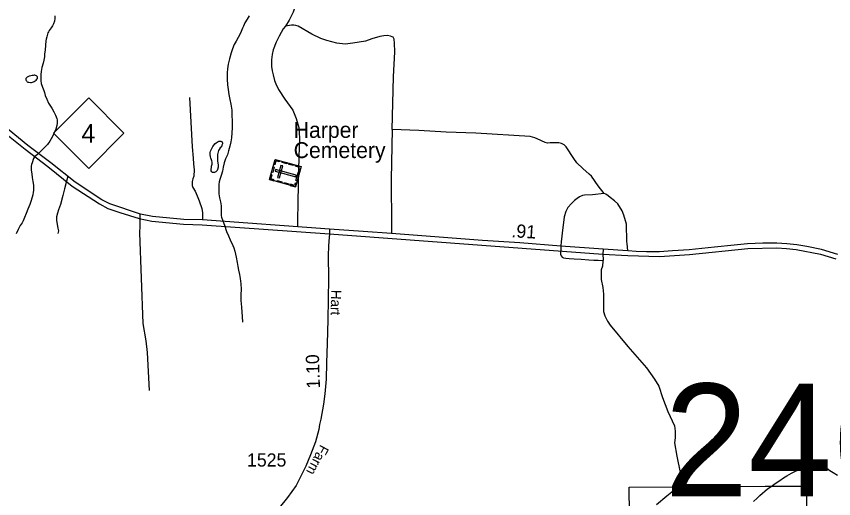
# Model space of a CAD drawing. Extents: x 2220236 to 2384410, y 720751 to 894131.
# Drawn here: x 2354215 to 2361942, y 837260 to 841824 of the extents above; entities that cross this region are included whole.
import ezdxf

# ---------------------------------------------------------------- set-up
doc = ezdxf.new("R2010")
doc.units = 0
doc.layers.add('Default', color=7, linetype='Continuous')

msp = doc.modelspace()

# ---------------------------------------------------------------- linework, layer by layer
at = {"layer": 'Default'}
for p, q in [((2354700.7, 840312.8), (2354688.8, 840263.7)), ((2354688.8, 840263.7), (2354670.9, 840190.1)), ((2355382, 839908.2), (2355381.3, 839839.4)), ((2355382.5, 839954), (2355382, 839908.2)), ((2356874.1, 839898.3), (2356872.9, 839830.6)), ((2357762.2, 839835.3), (2357762.7, 839767.4)), ((2359996.2, 839605.3), (2359989.4, 839673.6)), ((2359364.5, 839649.3), (2359362.9, 839626.8)), ((2359761.9, 839619.8), (2359761, 839574.6)), ((2359762.2, 839514.6), (2359761.3, 839506.8))]:
    msp.add_line(p, q, dxfattribs=at)
for points in [[(2350665.8, 842922), (2351655.8, 842467), (2351954.3, 842321.5), (2352110.6, 842239), (2352300.3, 842119.9), (2353118.9, 841488.6), (2353407.5, 841260.4), (2354027, 840781.9), (2354296.8, 840566.2), (2354514.1, 840403.2), (2354743.1, 840217.6), (2355000.1, 840049.7), (2355081.4, 840006.7), (2355193.4, 839967.2), (2355375.7, 839909.5), (2355495.5, 839885.5), (2355795.1, 839855.8), (2355971.7, 839851.9), (2357174.2, 839765)], [(2357177.1, 839810), (2355973.7, 839897), (2355798.1, 839900.8), (2355501.8, 839930.2), (2355388.8, 839952.7), (2355099.6, 840048.1), (2355022.5, 840088.9), (2354770.6, 840253.4), (2354541.7, 840438.9), (2354324.5, 840601.9), (2354054.3, 840817.8), (2353435.3, 841295.9), (2353146.6, 841524.2), (2352326.4, 842156.8), (2352132.8, 842278.4), (2351967.6, 842365.7), (2351675.1, 842507.8), (2350686.9, 842960.1)], [(2356798.2, 842386.9), (2356815.4, 842289.2), (2356845, 842151.5), (2356862.2, 842059.8), (2356866.9, 841999.8), (2356861.3, 841969.7), (2356859.7, 841929.8), (2356844.1, 841899.6), (2356832.6, 841863.5), (2356795.5, 841787.1), (2356758.2, 841730.6)], [(2354578.5, 841829.5), (2354578.6, 841803.2), (2354575, 841777.8), (2354567.2, 841753.5), (2354557.5, 841733.4), (2354543.8, 841714.8), (2354524.2, 841688.7), (2354518, 841678.6), (2354514.2, 841668.6), (2354502.7, 841628.8), (2354498.3, 841608.9), (2354495.1, 841590.7), (2354491.7, 841551.9), (2354486.1, 841504), (2354482.7, 841467.8), (2354481.2, 841439.8), (2354475.5, 841410.1), (2354467.8, 841381.8), (2354456.1, 841339.7), (2354450.8, 841301.7), (2354446.9, 841274.3), (2354445.3, 841251.3), (2354447.9, 841212), (2354450.4, 841189.1), (2354452.1, 841179.3), (2354468.6, 841138.3), (2354475.5, 841121.2), (2354481.1, 841104.4), (2354487.6, 841075.8), (2354501.8, 841040.2), (2354520.4, 841002.6), (2354550.9, 840955.3), (2354569.1, 840919.3), (2354585.5, 840887.1), (2354597.9, 840857.1), (2354600.8, 840844.1), (2354602.2, 840833.6), (2354600.7, 840813.9), (2354596.7, 840789.8), (2354587.2, 840757.5), (2354573.5, 840723.2), (2354556, 840687.3), (2354530.6, 840642.6), (2354508.8, 840612.2), (2354479.4, 840578.2), (2354447.8, 840547.3), (2354414.3, 840515.8), (2354390.5, 840496.7), (2354384.2, 840488.9), (2354376.5, 840477.1), (2354363, 840438.8), (2354357.8, 840421.6), (2354355.5, 840405.1), (2354356, 840369), (2354360.3, 840334.7), (2354364.7, 840298.8), (2354371.2, 840261.3), (2354375.6, 840227), (2354377.9, 840203.1), (2354378.3, 840176.9), (2354375.4, 840158.7), (2354370.8, 840134.9), (2354355.2, 840082.4), (2354341.7, 840044.1), (2354324.2, 839998.4), (2354308.8, 839958.4), (2354293.3, 839920), (2354279.8, 839888.9), (2354270, 839870.5), (2354252.1, 839843.5), (2354245.3, 839831.7), (2354233.5, 839807.6), (2354212.6, 839764.8)], [(2356416.6, 841829.2), (2356396.2, 841797.2), (2356375.4, 841761.2), (2356361.1, 841731.7), (2356351.8, 841712.6), (2356334.4, 841664.3), (2356313, 841624.1), (2356293.5, 841587.8), (2356275.8, 841555.9), (2356258.1, 841515.1), (2356246.8, 841477.6), (2356229.4, 841422.7), (2356217.6, 841372.3), (2356210.6, 841328.4), (2356206.9, 841290.5), (2356207.7, 841229.2), (2356210.2, 841176.7), (2356216.9, 841132.7), (2356223.5, 841085.4), (2356232, 841037.2), (2356242.7, 840993.3), (2356251.2, 840937.2), (2356253.8, 840881.5), (2356256.2, 840839.6), (2356255.2, 840767.3), (2356251.8, 840721.2), (2356248.2, 840673.5), (2356243.5, 840635.6), (2356233.3, 840595.1), (2356222, 840552.6), (2356210.1, 840512.7), (2356192.7, 840474.3), (2356181, 840438.7), (2356169.5, 840397.9), (2356164.3, 840358.3), (2356152.8, 840318.4), (2356138.9, 840280.1), (2356133.6, 840257.9), (2356129.6, 840233.7), (2356128.2, 840195.9), (2356130.7, 840143.5), (2356135.1, 840107.6), (2356145.6, 840068), (2356152, 840032.1), (2356152.5, 839996.1), (2356150.9, 839955.6), (2356151.7, 839935.3), (2356153.5, 839922.3), (2356165.8, 839888.3), (2356182.2, 839846.3), (2356203, 839788.7), (2356219.5, 839746.7), (2356235.8, 839707.4), (2356262.6, 839654.9), (2356272.4, 839632.4), (2356281.1, 839603.2), (2356294, 839545.6), (2356302.6, 839495.8), (2356308.8, 839456), (2356315.5, 839421.8), (2356324, 839381.8), (2356330.5, 839344.3), (2356336.9, 839292), (2356339.6, 839240.6), (2356338.2, 839188), (2356339, 839136.2), (2356343.5, 839072.4), (2356346.2, 839024.2), (2356348.5, 838982.3), (2356353.3, 838930)], [(2356758.2, 841730.6), (2356738.5, 841704.4), (2356699.3, 841635.9), (2356672, 841579.6), (2356642.9, 841507.4), (2356633.6, 841461.2), (2356628, 841411.1), (2356628.8, 841349.1), (2356633.3, 841307.3), (2356641.8, 841269.4), (2356656.3, 841217.6), (2356668.7, 841183.7), (2356692.9, 841130.6), (2356754.2, 841038.6), (2356829.2, 840936.3), (2356859.9, 840857.8), (2356887.2, 840772.6), (2356890.6, 840670.3), (2356887.2, 840492.9), (2356880.4, 840237.1), (2356877, 840056.4), (2356874.1, 839898.3)], [(2357768.6, 840753.9), (2357780.7, 841252.7), (2357792.8, 841487.2), (2357791.9, 841569.2), (2357787.3, 841609), (2357777.2, 841625), (2357769.1, 841630.9), (2357753.1, 841636.6), (2357724.9, 841642.3), (2357688.9, 841639.8), (2357653, 841633.3), (2357575.3, 841610.5), (2357515.6, 841587.7), (2357397.9, 841568.3), (2357324.1, 841559.4), (2357244, 841570.6), (2357149.7, 841595.3), (2357093.5, 841614.6), (2357009.1, 841653.6), (2356878.1, 841730.1), (2356856.2, 841737.8), (2356838.1, 841739.7), (2356816.1, 841739.4), (2356758.2, 841730.6)], [(2354351, 841261.5), (2354337.3, 841258.4), (2354329.3, 841254.7), (2354317.4, 841248.7), (2354309.4, 841242.4), (2354306.9, 841239.1), (2354305.1, 841235), (2354304.3, 841230.1), (2354304.6, 841224.2), (2354307.8, 841217.8), (2354313.4, 841209.1), (2354317.9, 841204.4), (2354323.9, 841202), (2354333.8, 841200.1), (2354350, 841198.1), (2354359.8, 841198.5), (2354368.2, 841200.5), (2354376, 841202.5), (2354382.7, 841207), (2354393.9, 841214.7), (2354401.5, 841220.9), (2354410, 841230.1), (2354413.4, 841235.2), (2354414.8, 841241.2), (2354415.5, 841247.8), (2354415.4, 841251.7), (2354413.3, 841254.9), (2354405.1, 841261.1), (2354397.1, 841265.1), (2354390.2, 841266.4), (2354383.3, 841266.8), (2354373.2, 841264.7), (2354365, 841262.8), (2354351, 841261.5)], [(2355852.6, 841055.9), (2355878.1, 840588.5), (2355887.5, 840480.6), (2355890.1, 840426.5), (2355896.8, 840370.8), (2355893.5, 840310.6), (2355883.9, 840284.6), (2355878.1, 840260.6), (2355876.6, 840224.5), (2355884.8, 840204.6), (2355905.3, 840168.8), (2355925.7, 840125), (2355944.2, 840077.4), (2355967.2, 840005.7), (2355974.7, 839964.6)], [(2357768.6, 840753.9), (2357759.1, 840282.4), (2357762.2, 839835.3)], [(2359772.6, 840146.9), (2359715.4, 840218.6), (2359652.4, 840309.8), (2359632.1, 840331.6), (2359571.5, 840384.8), (2359514.9, 840438.1), (2359484.4, 840479.6), (2359413.1, 840588.8), (2359394.9, 840608.6), (2359370.8, 840620.3), (2359342.7, 840627.9), (2359260.7, 840627), (2359236.7, 840624.8), (2359214.6, 840628.5), (2359140.2, 840665.5), (2359116.2, 840675.3), (2359073.9, 840686.8), (2358559.8, 840718.6), (2358279.7, 840727.1), (2358021.6, 840742.2), (2357768.6, 840753.9)], [(2356122, 840542), (2356118.1, 840515.5), (2356116.5, 840491.8), (2356116.7, 840477.7), (2356116.9, 840457.4), (2356121.1, 840433.6), (2356123.4, 840418.3), (2356123.6, 840405.8), (2356121.7, 840395.9), (2356117.9, 840375.4), (2356114.1, 840363.7), (2356108.2, 840357.6), (2356100.2, 840351.7), (2356088.2, 840346.9), (2356079.7, 840346.6), (2356070.2, 840347.2), (2356065.8, 840349.3), (2356062.1, 840353.4), (2356058, 840363.1), (2356057.8, 840376.9), (2356059.8, 840392.7), (2356061.5, 840406.6), (2356065.4, 840424.8), (2356067.1, 840439), (2356067.3, 840442.9), (2356063.1, 840456.8), (2356058.7, 840467.2), (2356052.6, 840481), (2356050.4, 840493.1), (2356048.1, 840517), (2356048.4, 840535), (2356051.8, 840548.9), (2356059.5, 840567.3), (2356071.4, 840590.8), (2356085.2, 840607.1), (2356092.9, 840617.3), (2356102.8, 840625.9), (2356113, 840633.5), (2356122.6, 840638.2), (2356130.7, 840641.8), (2356140.8, 840643.8), (2356148.6, 840644.1), (2356156.8, 840637.9), (2356162.9, 840624.1), (2356162.9, 840615.8), (2356159.1, 840604.2), (2356153.5, 840590.2), (2356143.4, 840578.3), (2356131.9, 840563.7), (2356126, 840554.6), (2356122, 840542)], [(2354670.9, 840190.1), (2354655.9, 840128.3), (2354632.7, 840044.5), (2354612.5, 839991.7), (2354604.7, 839962.2), (2354595.4, 839928), (2354595, 839893.2), (2354605.8, 839819.4), (2354612.2, 839795.4), (2354606.5, 839767.4)], [(2359772.6, 840146.9), (2359661.6, 840135.3), (2359587.9, 840133), (2359567, 840127.5), (2359539, 840115.1), (2359516.5, 840098.8), (2359492.5, 840081), (2359463, 840053), (2359430.4, 840015.7), (2359408.7, 839978.5), (2359395.5, 839926.5), (2359376.9, 839772.7), (2359370.4, 839716.7)], [(2359989.4, 839673.6), (2359987.5, 839692.8), (2359983.7, 839856), (2359958.8, 839941.6), (2359942.3, 839983.3), (2359901.4, 840048.9), (2359871.2, 840078.5), (2359830.7, 840108), (2359809.8, 840125.2), (2359788.1, 840140.7), (2359772.6, 840146.9)], [(2355974.7, 839964.6), (2355975.1, 839929.6), (2355973.7, 839897)], [(2355381.3, 839839.4), (2355380.7, 839775.8), (2355409.8, 838918.8), (2355440.3, 838754.3), (2355451.8, 838643.3), (2355470.9, 838283.6)], [(2357174.2, 839765), (2357170.5, 839697.4), (2357167.8, 839649.9), (2357164, 839562.2), (2357167.1, 839341.7), (2357159, 838952.4), (2357152.5, 838726.9), (2357147.7, 838545.2), (2357144.4, 838389.5), (2357133.1, 838253.2), (2357118.5, 838154.3), (2357094.2, 838013.1), (2357082.8, 837962.8), (2357074.7, 837915.8), (2357043.9, 837797.4), (2356996.9, 837674.1), (2356951.5, 837568.6), (2356912.6, 837485.9), (2356860.7, 837383.7), (2356778, 837271.8), (2356698.6, 837174.4), (2356613.9, 837094.4), (2356460.4, 836945.7)], [(2357177.1, 839810), (2357174.2, 839765)], [(2357174.2, 839765), (2359761, 839574.6), (2359996.8, 839560), (2360296.3, 839551.4), (2360580, 839570.1), (2361130.6, 839627.5), (2361404.5, 839632.2), (2361496.4, 839626), (2361588.5, 839616.8), (2361817.1, 839572.3), (2361962.6, 839529.4)], [(2361981.2, 839570.5), (2361828.2, 839616), (2361690.3, 839645.8), (2361594.4, 839661.6), (2361500.2, 839671), (2361406, 839677.3), (2361272.9, 839677.3), (2361127.4, 839672.6), (2361000.9, 839658.5), (2360816.3, 839639.9), (2360576.1, 839615.1), (2360418.3, 839604.2), (2360294.9, 839596.5), (2360173.3, 839596.5), (2360076.4, 839599.6), (2359996.2, 839605.3), (2359761.9, 839619.8), (2359364.5, 839649.3), (2358976.6, 839680.3), (2358621.1, 839703.6), (2357762.7, 839767.4), (2357495.3, 839786.7), (2357177.1, 839810)], [(2359370.4, 839716.7), (2359367.5, 839692), (2359364.5, 839649.3)], [(2359362.9, 839626.8), (2359360, 839572.2), (2359365.4, 839557.4), (2359376.1, 839545.3), (2359386.9, 839537.9), (2359409.8, 839535.2), (2359442.1, 839531.8), (2359489.2, 839529.1), (2359553.9, 839525.1), (2359628.6, 839519), (2359675.7, 839516.3), (2359716.8, 839515), (2359762.2, 839514.6)], [(2359761, 839574.6), (2359762.5, 839520.7), (2359762.2, 839514.6)], [(2359761.3, 839506.8), (2359755.7, 839460.1), (2359745.9, 839423.6), (2359743.5, 839377.3), (2359745.9, 839333.5), (2359760.5, 839258.1), (2359765.4, 839194.8), (2359765.4, 839061), (2359765.4, 839029.4), (2359777.5, 838990.4), (2359804.3, 838939.3), (2359828.6, 838902.8), (2359996.4, 838700.8), (2360171.5, 838496.4), (2360249.3, 838389.4), (2360288.2, 838323.7), (2360324.7, 838216.6), (2360373.3, 838085.2), (2360436.6, 837948.9), (2360443.9, 837897.8), (2360443.9, 837834.6), (2360439, 837788.3), (2360458.4, 837661.8), (2360492.5, 837506.1), (2360497.4, 837455), (2360490.1, 837416), (2360468.2, 837379.5), (2360443.9, 837345.5), (2360366, 837284.6), (2360266.3, 837201.9)], [(2361185.9, 837232.2), (2361219.7, 837264.7), (2361245.2, 837290.4), (2361268.9, 837312.7), (2361290.8, 837331.6), (2361318.5, 837353.5), (2361350.4, 837376.1), (2361390, 837402.3), (2361433.7, 837432.7), (2361469.2, 837455.5), (2361500.9, 837475.8), (2361544.8, 837502.2), (2361580.5, 837519.1), (2361618.2, 837537), (2361638.2, 837545.4), (2361674.1, 837558.4), (2361702, 837566.1), (2361734, 837570.7), (2361762, 837575.1), (2361783.9, 837577.6), (2361810, 837573.8), (2361831.9, 837568.1), (2361852.2, 837562.4), (2361878.3, 837548.7), (2361905.8, 837527.5), (2361936.8, 837507.4), (2361979.2, 837481.2)], [(2360038.8, 835049.9), (2360008.2, 837369), (2361295.2, 837377.2), (2361681.8, 837379.7), (2361703.5, 836091.8)], [(2360038.8, 835049.9), (2360008.2, 837369), (2361295.2, 837377.2), (2361681.8, 837379.7), (2361703.5, 836091.8)]]:
    msp.add_lwpolyline(points, dxfattribs=at)
for points in [[(2354565.8, 840718.2), (2354898.8, 841051.2), (2355231.8, 840718.2), (2354898.8, 840385.2)], [(2356608.8, 840278.4), (2356661.8, 840470.3), (2356907.3, 840402.5), (2356854.3, 840210.6)], [(2356703.6, 840458.8), (2356700.6, 840447.9), (2356669.6, 840456.4), (2356658.8, 840417.3), (2356648.1, 840420.3), (2356661.9, 840470.3)], [(2356771, 840428.4), (2356729.3, 840439.9), (2356732.3, 840450.9), (2356774.1, 840439.3)], [(2356628.6, 840349.8), (2356642.4, 840399.7), (2356653.3, 840396.7), (2356639.6, 840346.7)], [(2356666.1, 840375.7), (2356661.1, 840357.6), (2356856.6, 840303.7), (2356861.6, 840321.7)], [(2356685.3, 840299.6), (2356703.3, 840294.6), (2356734.6, 840408.1), (2356716.6, 840413.1)], [(2356834.6, 840410.8), (2356792.8, 840422.3), (2356795.9, 840433.3), (2356837.6, 840421.8)], [(2356898.4, 840370.6), (2356887.4, 840373.6), (2356893.2, 840394.9), (2356854.3, 840405.6), (2356857.2, 840416.3), (2356907.3, 840402.5)], [(2356650.6, 840266.8), (2356653.6, 840277.8), (2356622.6, 840286.3), (2356633.4, 840325.4), (2356622.7, 840328.4), (2356608.8, 840278.4)], [(2356858.5, 840269.1), (2356881.1, 840350.9), (2356892.1, 840347.8), (2356869.5, 840266)], [(2356722.1, 840247.1), (2356680.3, 840258.6), (2356683.4, 840269.6), (2356725.1, 840258.1)], [(2356786.9, 840229.2), (2356745.1, 840240.7), (2356748.1, 840251.7), (2356789.9, 840240.2)], [(2356863, 840242.5), (2356852, 840245.6), (2356846.1, 840224.4), (2356807.2, 840235.1), (2356804.2, 840224.4), (2356854.2, 840210.6)]]:
    msp.add_lwpolyline(points, close=True, dxfattribs=at)

# ---------------------------------------------------------------- texts
for s, height, p in [('4', 175, (2354830.9, 840628.5)), ('Harper', 150, (2356837, 840673.6)), ('Cemetery', 150, (2356837, 840482.6)), ('246', 1066.27, (2360342.1, 837281.7)), ('1525', 125, (2356396, 837563.5))]:
    msp.add_text(s, height=height, dxfattribs=at).set_placement(p)
for s, height, rotation, p in [('.91', 125, 356.51469, (2358893.3, 839734.2)), ('Hart', 95, 268.6195, (2357192.1, 839236.8)), ('1.10', 125, 91.93064, (2357086.4, 838302.5)), ('Farm', 95, 241.99867, (2357091, 837777.6))]:
    msp.add_text(s, height=height, rotation=rotation, dxfattribs=at).set_placement(p)

doc.saveas('drawing.dxf')
